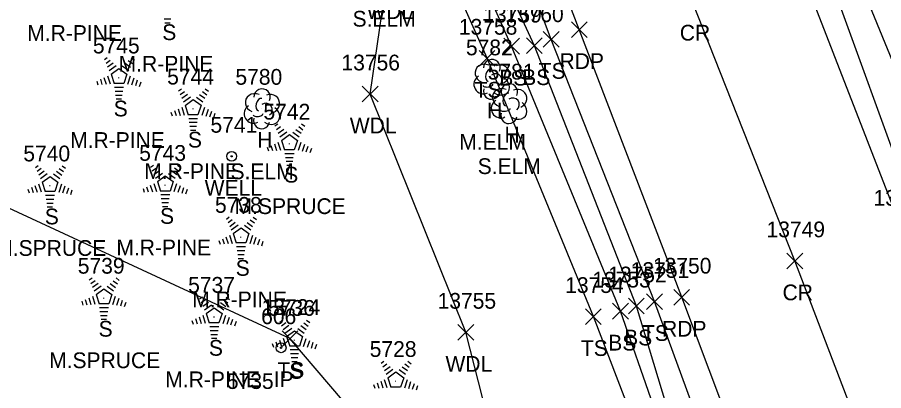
# Model space of a CAD drawing. Extents: x 1439173 to 1457902, y 641926 to 659889.
# Drawn here: x 1446646.3 to 1446756.5, y 652240.5 to 652287.9 of the extents above; entities that cross this region are included whole.
import ezdxf

# ---------------------------------------------------------------- set-up
doc = ezdxf.new("R2010")
doc.units = 0
for name, color, linetype in [('L_A', 7, 'Continuous'), ('L_C', 7, 'Continuous'), ('L_I', 7, 'Continuous'), ('L_TIC', 7, 'Continuous'), ('LAWA', 7, 'Continuous'), ('LELB', 7, 'Continuous'), ('LTC', 7, 'Continuous'), ('LTD', 7, 'Continuous'), ('M_A', 7, 'Continuous'), ('M_I', 7, 'Continuous'), ('MPIR', 7, 'Continuous'), ('P_A', 7, 'Continuous'), ('P_I', 7, 'Continuous'), ('P_TIC', 7, 'Continuous'), ('PET', 7, 'Continuous'), ('PRC', 7, 'Continuous'), ('U_A', 7, 'Continuous'), ('U_I', 7, 'Continuous'), ('UWW', 7, 'Continuous')]:
    doc.layers.add(name, color=color, linetype=linetype)

msp = doc.modelspace()

# ---------------------------------------------------------------- linework, layer by layer
at = {"layer": 'L_TIC'}
for points in [[(1446713.19, 652284.08), (1446715.19, 652286.08)], [(1446715.19, 652284.08), (1446713.19, 652286.08)], [(1446708.15, 652283.22), (1446710.15, 652285.22)], [(1446710.15, 652283.22), (1446708.15, 652285.22)], [(1446711.06, 652283.28), (1446713.06, 652285.28)], [(1446713.06, 652283.28), (1446711.06, 652285.28)], [(1446705.04, 652281.68), (1446707.04, 652283.68)], [(1446707.04, 652281.68), (1446705.04, 652283.68)], [(1446690.18, 652277.14), (1446692.18, 652279.14)], [(1446692.18, 652277.14), (1446690.18, 652279.14)], [(1446724.02, 652250.22), (1446726.02, 652252.22)], [(1446726.02, 652250.22), (1446724.02, 652252.22)], [(1446726.32, 652250.79), (1446728.32, 652252.79)], [(1446728.32, 652250.79), (1446726.32, 652252.79)], [(1446718.56, 652248.88), (1446720.56, 652250.88)], [(1446720.56, 652248.88), (1446718.56, 652250.88)], [(1446722, 652249.57), (1446724, 652251.57)], [(1446724, 652249.57), (1446722, 652251.57)], [(1446702.34, 652246.88), (1446704.34, 652248.88)], [(1446704.34, 652246.88), (1446702.34, 652248.88)], [(1446679.98, 652246.09), (1446681.98, 652248.09)], [(1446681.98, 652246.09), (1446679.98, 652248.09)]]:
    msp.add_lwpolyline(points, dxfattribs=at)
at = {"layer": 'LAWA'}
msp.add_lwpolyline([(1446798.99, 651956.03), (1446799.94, 651974.95), (1446784.66, 651988.25), (1446777.36, 652036.11), (1446755.42, 652094.26), (1446749.19, 652123.04), (1446708.76, 652128.85), (1446690.52, 652138.98), (1446668.36, 652149.77), (1446664.29, 652162.85), (1446686.68, 652186), (1446713.64, 652207.58), (1446703.34, 652247.88), (1446691.18, 652278.14), (1446693.28, 652292.67), (1446695.1, 652307.22), (1446694.55, 652317.1), (1446676.66, 652353.65), (1446658.81, 652413.41)], dxfattribs=at)
at = {"layer": 'LELB'}
for points in [[(1446811.77, 652138.39), (1446799.63, 652168), (1446780.9, 652218.6), (1446765.48, 652263.04), (1446751.69, 652296.71), (1446736.78, 652337.36), (1446723.74, 652371.55), (1446703.23, 652429.43), (1446689.3, 652465.13), (1446671.67, 652510.04), (1446646.72, 652575.35), (1446632.72, 652614.65), (1446627.06, 652632.45), (1446627.05, 652644.89), (1446619.73, 652677.72), (1446619.27, 652687.74), (1446617.09, 652692.01), (1446617.59, 652692.89), (1446611.76, 652696.69)], [(1446829.27, 651974.7), (1446827.66, 651986.58), (1446823.42, 652003.48), (1446805.03, 652051.26), (1446789.26, 652093.33), (1446764.58, 652155.78), (1446744.39, 652205.18), (1446727.32, 652251.79), (1446714.19, 652285.08), (1446699.79, 652323.48), (1446687.49, 652358.34), (1446665.37, 652415.94)], [(1446929.52, 651833.3), (1446911.61, 651878.44), (1446894.85, 651920.63), (1446875.55, 651968.6), (1446856.78, 652016.18), (1446837.36, 652065.29), (1446819.34, 652111.65), (1446810.43, 652136.73), (1446797.89, 652167.52), (1446778.6, 652217.7), (1446760.98, 652261.73), (1446748.56, 652295.91), (1446733.15, 652335.87), (1446720.26, 652370.62)], [(1446739.77, 652202.5), (1446725.02, 652251.22), (1446712.06, 652284.28), (1446696.65, 652317.64), (1446676.66, 652353.65)], [(1446739.25, 652198.56), (1446739.77, 652202.5), (1446723, 652250.57), (1446709.15, 652284.22), (1446694.55, 652317.1)], [(1446739.25, 652198.56), (1446719.56, 652249.88), (1446706.04, 652282.68), (1446695.1, 652307.22)], [(1446713.64, 652207.58), (1446701.07, 652223.59), (1446680.98, 652247.09), (1446636.45, 652267.73), (1446625.31, 652279.04), (1446618.05, 652298.92)]]:
    msp.add_lwpolyline(points, dxfattribs=at)
at = {"layer": 'LTC'}
for p, q in [((1446665.82, 652287.65), (1446664.99, 652287.65)), ((1446665.74, 652287.15), (1446665.07, 652287.15)), ((1446657.39, 652282.51), (1446657.74, 652282.77)), ((1446660.79, 652282.75), (1446661.21, 652282.45)), ((1446657.6, 652282.05), (1446658.13, 652282.43)), ((1446657.81, 652281.58), (1446658.51, 652282.09)), ((1446658.02, 652281.11), (1446658.9, 652281.75)), ((1446659.67, 652281.71), (1446660.48, 652281.12)), ((1446660.04, 652282.05), (1446660.72, 652281.56)), ((1446660.42, 652282.4), (1446660.96, 652282)), ((1446657.79, 652280.44), (1446658.12, 652279.42)), ((1446658.24, 652280.66), (1446659.25, 652281.39)), ((1446658.24, 652280.66), (1446658.63, 652279.47)), ((1446659.25, 652281.39), (1446660.25, 652280.67)), ((1446660.25, 652280.67), (1446659.86, 652279.47)), ((1446660.69, 652280.4), (1446660.35, 652279.36)), ((1446656.42, 652279.79), (1446656.57, 652279.32)), ((1446656.88, 652280.01), (1446657.09, 652279.35)), ((1446657.33, 652280.22), (1446657.6, 652279.39)), ((1446659.86, 652279.47), (1446658.63, 652279.47)), ((1446661.13, 652280.15), (1446660.84, 652279.26)), ((1446661.58, 652279.9), (1446661.34, 652279.17)), ((1446662.02, 652279.65), (1446661.83, 652279.07)), ((1446659.82, 652278.97), (1446658.68, 652278.97)), ((1446659.74, 652278.47), (1446658.75, 652278.47)), ((1446666.82, 652278.55), (1446667.18, 652278.81)), ((1446667.03, 652278.09), (1446667.56, 652278.47)), ((1446669.85, 652278.45), (1446670.4, 652278.05)), ((1446670.22, 652278.79), (1446670.64, 652278.49)), ((1446659.65, 652277.97), (1446658.82, 652277.97)), ((1446659.57, 652277.47), (1446658.89, 652277.47)), ((1446667.24, 652277.62), (1446667.95, 652278.13)), ((1446667.45, 652277.16), (1446668.33, 652277.79)), ((1446667.68, 652276.7), (1446668.69, 652277.44)), ((1446668.69, 652277.44), (1446669.68, 652276.71)), ((1446669.11, 652277.75), (1446669.92, 652277.16)), ((1446669.48, 652278.1), (1446670.16, 652277.6)), ((1446666.31, 652276.05), (1446666.52, 652275.4)), ((1446666.77, 652276.27), (1446667.04, 652275.43)), ((1446667.22, 652276.48), (1446667.55, 652275.46)), ((1446667.68, 652276.7), (1446668.06, 652275.51)), ((1446669.68, 652276.71), (1446669.29, 652275.51)), ((1446670.12, 652276.44), (1446669.78, 652275.4)), ((1446670.57, 652276.19), (1446670.28, 652275.3)), ((1446665.85, 652275.83), (1446666.01, 652275.36)), ((1446669.29, 652275.51), (1446668.06, 652275.51)), ((1446669.25, 652275.01), (1446668.11, 652275.01)), ((1446671.01, 652275.94), (1446670.77, 652275.21)), ((1446671.45, 652275.69), (1446671.27, 652275.11)), ((1446669.17, 652274.51), (1446668.18, 652274.51)), ((1446669.09, 652274.01), (1446668.26, 652274.01)), ((1446679.06, 652274.11), (1446679.42, 652274.36)), ((1446679.27, 652273.64), (1446679.8, 652274.03)), ((1446682.09, 652274), (1446682.64, 652273.6)), ((1446682.46, 652274.35), (1446682.88, 652274.04)), ((1446669, 652273.51), (1446668.33, 652273.51)), ((1446679.48, 652273.18), (1446680.19, 652273.69)), ((1446679.69, 652272.71), (1446680.57, 652273.35)), ((1446679.92, 652272.25), (1446680.93, 652272.99)), ((1446680.93, 652272.99), (1446681.93, 652272.26)), ((1446681.35, 652273.3), (1446682.16, 652272.71)), ((1446681.72, 652273.65), (1446682.4, 652273.16)), ((1446678.55, 652271.6), (1446678.76, 652270.95)), ((1446679.01, 652271.82), (1446679.28, 652270.98)), ((1446679.46, 652272.04), (1446679.79, 652271.02)), ((1446679.92, 652272.25), (1446680.3, 652271.06)), ((1446681.93, 652272.26), (1446681.53, 652271.06)), ((1446682.36, 652271.99), (1446682.02, 652270.95)), ((1446682.81, 652271.74), (1446682.52, 652270.86)), ((1446678.1, 652271.39), (1446678.25, 652270.92)), ((1446681.53, 652271.06), (1446680.3, 652271.06)), ((1446681.5, 652270.56), (1446680.35, 652270.56)), ((1446683.25, 652271.49), (1446683.01, 652270.76)), ((1446683.7, 652271.24), (1446683.51, 652270.67)), ((1446681.41, 652270.06), (1446680.42, 652270.06)), ((1446681.33, 652269.56), (1446680.5, 652269.56)), ((1446648.63, 652268.8), (1446648.99, 652269.06)), ((1446648.84, 652268.34), (1446649.37, 652268.72)), ((1446649.05, 652267.87), (1446649.75, 652268.38)), ((1446651.29, 652268.34), (1446651.97, 652267.85)), ((1446651.66, 652268.69), (1446652.21, 652268.29)), ((1446652.03, 652269.04), (1446652.45, 652268.74)), ((1446663.27, 652268.87), (1446663.63, 652269.12)), ((1446663.48, 652268.4), (1446664.01, 652268.79)), ((1446663.69, 652267.94), (1446664.4, 652268.45)), ((1446665.93, 652268.41), (1446666.61, 652267.92)), ((1446666.3, 652268.76), (1446666.85, 652268.36)), ((1446666.67, 652269.11), (1446667.09, 652268.8)), ((1446681.24, 652269.06), (1446680.57, 652269.06)), ((1446649.26, 652267.4), (1446650.14, 652268.04)), ((1446649.48, 652266.95), (1446650.5, 652267.68)), ((1446650.5, 652267.68), (1446651.49, 652266.96)), ((1446650.92, 652268), (1446651.73, 652267.41)), ((1446663.9, 652267.47), (1446664.78, 652268.11)), ((1446664.13, 652267.02), (1446665.14, 652267.75)), ((1446665.14, 652267.75), (1446666.14, 652267.02)), ((1446665.56, 652268.06), (1446666.37, 652267.47)), ((1446647.66, 652266.08), (1446647.82, 652265.61)), ((1446648.12, 652266.3), (1446648.33, 652265.65)), ((1446648.57, 652266.51), (1446648.85, 652265.68)), ((1446649.03, 652266.73), (1446649.36, 652265.71)), ((1446649.48, 652266.95), (1446649.87, 652265.76)), ((1446651.49, 652266.96), (1446651.1, 652265.76)), ((1446651.93, 652266.69), (1446651.59, 652265.65)), ((1446652.38, 652266.44), (1446652.09, 652265.55)), ((1446652.82, 652266.19), (1446652.58, 652265.46)), ((1446662.31, 652266.15), (1446662.46, 652265.68)), ((1446662.76, 652266.36), (1446662.97, 652265.71)), ((1446663.22, 652266.58), (1446663.49, 652265.74)), ((1446663.67, 652266.8), (1446664, 652265.78)), ((1446664.13, 652267.02), (1446664.51, 652265.82)), ((1446666.14, 652267.02), (1446665.75, 652265.82)), ((1446666.57, 652266.75), (1446666.24, 652265.71)), ((1446667.02, 652266.5), (1446666.73, 652265.62)), ((1446667.46, 652266.25), (1446667.23, 652265.52)), ((1446651.1, 652265.76), (1446649.87, 652265.76)), ((1446651.06, 652265.26), (1446649.92, 652265.26)), ((1446653.26, 652265.94), (1446653.08, 652265.36)), ((1446665.75, 652265.82), (1446664.51, 652265.82)), ((1446665.71, 652265.32), (1446664.56, 652265.32)), ((1446667.91, 652266), (1446667.72, 652265.43)), ((1446650.98, 652264.76), (1446649.99, 652264.76)), ((1446650.9, 652264.26), (1446650.06, 652264.26)), ((1446665.62, 652264.82), (1446664.63, 652264.82)), ((1446665.54, 652264.32), (1446664.71, 652264.32)), ((1446650.81, 652263.76), (1446650.14, 652263.76)), ((1446665.46, 652263.82), (1446664.78, 652263.82)), ((1446672.9, 652262.27), (1446673.26, 652262.53)), ((1446673.11, 652261.81), (1446673.64, 652262.19)), ((1446673.32, 652261.34), (1446674.03, 652261.85)), ((1446675.56, 652261.82), (1446676.24, 652261.32)), ((1446675.93, 652262.16), (1446676.48, 652261.77)), ((1446676.3, 652262.51), (1446676.72, 652262.21)), ((1446673.53, 652260.88), (1446674.41, 652261.51)), ((1446673.76, 652260.42), (1446674.77, 652261.16)), ((1446674.77, 652261.16), (1446675.77, 652260.43)), ((1446675.19, 652261.47), (1446676, 652260.88)), ((1446671.94, 652259.55), (1446672.09, 652259.08)), ((1446672.39, 652259.77), (1446672.6, 652259.12)), ((1446672.85, 652259.99), (1446673.12, 652259.15)), ((1446673.3, 652260.2), (1446673.63, 652259.18)), ((1446673.76, 652260.42), (1446674.14, 652259.23)), ((1446675.77, 652260.43), (1446675.37, 652259.23)), ((1446676.2, 652260.16), (1446675.87, 652259.12)), ((1446676.65, 652259.91), (1446676.36, 652259.02)), ((1446677.09, 652259.66), (1446676.86, 652258.93)), ((1446675.37, 652259.23), (1446674.14, 652259.23)), ((1446675.34, 652258.73), (1446674.19, 652258.73)), ((1446677.54, 652259.41), (1446677.35, 652258.83)), ((1446675.25, 652258.23), (1446674.26, 652258.23)), ((1446675.17, 652257.73), (1446674.34, 652257.73)), ((1446675.08, 652257.23), (1446674.41, 652257.23)), ((1446655.47, 652254.54), (1446655.83, 652254.8)), ((1446655.68, 652254.07), (1446656.21, 652254.46)), ((1446655.89, 652253.61), (1446656.6, 652254.12)), ((1446658.13, 652254.08), (1446658.81, 652253.59)), ((1446658.5, 652254.43), (1446659.05, 652254.03)), ((1446658.87, 652254.78), (1446659.29, 652254.47)), ((1446656.1, 652253.14), (1446656.98, 652253.78)), ((1446656.33, 652252.69), (1446657.34, 652253.42)), ((1446657.34, 652253.42), (1446658.34, 652252.7)), ((1446657.76, 652253.73), (1446658.57, 652253.14)), ((1446654.51, 652251.82), (1446654.66, 652251.35)), ((1446654.96, 652252.03), (1446655.17, 652251.38)), ((1446655.42, 652252.25), (1446655.69, 652251.41)), ((1446655.87, 652252.47), (1446656.2, 652251.45)), ((1446656.33, 652252.69), (1446656.71, 652251.49)), ((1446658.34, 652252.7), (1446657.95, 652251.49)), ((1446658.77, 652252.42), (1446658.44, 652251.38)), ((1446659.22, 652252.17), (1446658.93, 652251.29)), ((1446659.66, 652251.92), (1446659.43, 652251.19)), ((1446669.49, 652252.12), (1446669.85, 652252.38)), ((1446669.7, 652251.66), (1446670.23, 652252.04)), ((1446672.52, 652252.01), (1446673.07, 652251.61)), ((1446672.89, 652252.36), (1446673.31, 652252.06)), ((1446657.95, 652251.49), (1446656.71, 652251.49)), ((1446657.91, 652250.99), (1446656.76, 652250.99)), ((1446660.11, 652251.67), (1446659.92, 652251.1)), ((1446669.91, 652251.19), (1446670.62, 652251.7)), ((1446670.12, 652250.72), (1446671, 652251.36)), ((1446670.35, 652250.27), (1446671.36, 652251)), ((1446671.36, 652251), (1446672.36, 652250.28)), ((1446671.78, 652251.32), (1446672.59, 652250.73)), ((1446672.15, 652251.66), (1446672.83, 652251.17)), ((1446657.82, 652250.49), (1446656.83, 652250.49)), ((1446657.74, 652249.99), (1446656.91, 652249.99)), ((1446668.98, 652249.62), (1446669.19, 652248.96)), ((1446669.44, 652249.83), (1446669.71, 652249)), ((1446669.89, 652250.05), (1446670.22, 652249.03)), ((1446670.35, 652250.27), (1446670.73, 652249.08)), ((1446672.36, 652250.28), (1446671.96, 652249.08)), ((1446672.79, 652250.01), (1446672.45, 652248.97)), ((1446673.24, 652249.76), (1446672.95, 652248.87)), ((1446657.66, 652249.49), (1446656.98, 652249.49)), ((1446668.53, 652249.4), (1446668.68, 652248.93)), ((1446671.96, 652249.08), (1446670.73, 652249.08)), ((1446671.93, 652248.58), (1446670.78, 652248.58)), ((1446673.68, 652249.51), (1446673.44, 652248.78)), ((1446674.13, 652249.26), (1446673.94, 652248.68)), ((1446679.71, 652249.19), (1446680.06, 652249.45)), ((1446679.92, 652248.72), (1446680.45, 652249.11)), ((1446680.13, 652248.26), (1446680.83, 652248.77)), ((1446680.34, 652247.79), (1446681.21, 652248.43)), ((1446682.36, 652248.73), (1446683.04, 652248.24)), ((1446682.73, 652249.08), (1446683.28, 652248.68)), ((1446683.1, 652249.43), (1446683.52, 652249.12)), ((1446671.84, 652248.08), (1446670.85, 652248.08)), ((1446671.76, 652247.58), (1446670.93, 652247.58)), ((1446680.56, 652247.34), (1446681.57, 652248.07)), ((1446680.56, 652247.34), (1446680.95, 652246.14)), ((1446681.57, 652248.07), (1446682.57, 652247.35)), ((1446681.99, 652248.38), (1446682.8, 652247.79)), ((1446682.57, 652247.35), (1446682.18, 652246.14)), ((1446671.67, 652247.08), (1446671, 652247.08)), ((1446678.74, 652246.47), (1446678.89, 652246)), ((1446679.19, 652246.68), (1446679.41, 652246.03)), ((1446679.65, 652246.9), (1446679.92, 652246.07)), ((1446680.11, 652247.12), (1446680.44, 652246.1)), ((1446683.01, 652247.07), (1446682.67, 652246.04)), ((1446683.45, 652246.82), (1446683.16, 652245.94)), ((1446683.9, 652246.57), (1446683.66, 652245.84)), ((1446684.34, 652246.32), (1446684.15, 652245.75)), ((1446682.18, 652246.14), (1446680.95, 652246.14)), ((1446682.14, 652245.64), (1446680.99, 652245.64)), ((1446682.06, 652245.14), (1446681.07, 652245.14)), ((1446681.97, 652244.64), (1446681.14, 652244.64)), ((1446681.89, 652244.14), (1446681.21, 652244.14)), ((1446692.57, 652243.97), (1446692.93, 652244.22)), ((1446695.97, 652244.21), (1446696.39, 652243.9)), ((1446692.78, 652243.5), (1446693.31, 652243.88)), ((1446692.99, 652243.03), (1446693.7, 652243.55)), ((1446693.2, 652242.57), (1446694.08, 652243.21)), ((1446694.86, 652243.16), (1446695.67, 652242.57)), ((1446695.23, 652243.51), (1446695.91, 652243.02)), ((1446695.6, 652243.86), (1446696.15, 652243.46)), ((1446692.97, 652241.89), (1446693.3, 652240.87)), ((1446693.43, 652242.11), (1446694.44, 652242.85)), ((1446693.43, 652242.11), (1446693.81, 652240.92)), ((1446694.44, 652242.85), (1446695.44, 652242.12)), ((1446695.44, 652242.12), (1446695.04, 652240.92)), ((1446695.87, 652241.85), (1446695.54, 652240.81)), ((1446691.61, 652241.24), (1446691.76, 652240.78)), ((1446692.06, 652241.46), (1446692.27, 652240.81)), ((1446692.52, 652241.68), (1446692.79, 652240.84)), ((1446695.04, 652240.92), (1446693.81, 652240.92)), ((1446696.32, 652241.6), (1446696.03, 652240.72)), ((1446696.76, 652241.35), (1446696.53, 652240.62)), ((1446697.21, 652241.1), (1446697.02, 652240.53))]:
    msp.add_line(p, q, dxfattribs=at)
at = {"layer": 'LTD'}
for p, q in [((1446706.61, 652280.06), (1446706.61, 652280.06)), ((1446706.61, 652280.06), (1446706.61, 652280.06)), ((1446677.4, 652276.32), (1446677.4, 652276.32)), ((1446677.4, 652276.32), (1446677.4, 652276.32)), ((1446708.81, 652276.98), (1446708.81, 652276.98)), ((1446708.81, 652276.98), (1446708.81, 652276.98))]:
    msp.add_line(p, q, dxfattribs=at)
for centre in [(1446706.65, 652281.49), (1446708.86, 652278.41), (1446677.44, 652277.75)]:
    msp.add_arc(centre, 1.05, 335.5272, 180.9563, dxfattribs=at)
for centre, major_axis, ratio, start_param, end_param in [((1446705.81, 652280.72), (1.21, -0.51), 0.895232, 1.570796, 4.712389), ((1446707.65, 652280.64), (-1.14, -0.48), 0.949671, 1.570796, 4.712389), ((1446705.52, 652279.35), (0.58, -1.04), 0.959034, 3.141593, 6.283185), ((1446706.4, 652280.52), (-0.208, -0.792), 0.645439, 3.141593, 6.283185), ((1446707.11, 652279.89), (-0.5, 0.667), 0.989748, 3.141593, 6.283185), ((1446706.15, 652279.31), (-0.625, -0.083), 0.423636, 0, 3.141593), ((1446707.61, 652279.22), (-1.09, 0.79), 0.841452, 1.570796, 4.712389), ((1446676.6, 652276.99), (1.21, -0.51), 0.895232, 1.570796, 4.712389), ((1446678.44, 652276.9), (-1.14, -0.48), 0.949671, 1.570796, 4.712389), ((1446706.61, 652278.56), (0.26, 1.06), 0.942809, 1.570796, 4.712389), ((1446708.02, 652277.64), (1.21, -0.51), 0.895232, 1.570796, 4.712389), ((1446708.61, 652277.44), (-0.208, -0.792), 0.645439, 3.141593, 6.283185), ((1446709.86, 652277.56), (-1.14, -0.48), 0.949671, 1.570796, 4.712389), ((1446677.19, 652276.78), (-0.208, -0.792), 0.645439, 3.141593, 6.283185), ((1446677.9, 652276.15), (-0.5, 0.667), 0.989748, 3.141593, 6.283185), ((1446707.73, 652276.27), (0.58, -1.04), 0.959034, 3.141593, 6.283185), ((1446709.31, 652276.81), (-0.5, 0.667), 0.989748, 3.141593, 6.283185), ((1446709.82, 652276.14), (-1.09, 0.79), 0.841452, 1.570796, 4.712389), ((1446676.31, 652275.61), (0.58, -1.04), 0.959034, 3.141593, 6.283185), ((1446678.4, 652275.49), (-1.09, 0.79), 0.841452, 1.570796, 4.712389), ((1446708.36, 652276.23), (-0.625, -0.083), 0.423636, 0, 3.141593), ((1446677.4, 652274.82), (0.26, 1.06), 0.942809, 1.570796, 4.712389), ((1446676.94, 652275.57), (-0.625, -0.083), 0.423636, 0, 3.141593), ((1446708.82, 652275.48), (0.26, 1.06), 0.942809, 1.570796, 4.712389)]:
    msp.add_ellipse(centre, major_axis=major_axis, ratio=ratio, start_param=start_param, end_param=end_param, dxfattribs=at)
at = {"layer": 'MPIR'}
for radius in [0.625, 0.0833]:
    msp.add_circle((1446679.86, 652245.92), radius, dxfattribs=at)
at = {"layer": 'P_TIC'}
for points in [[(1446716.76, 652285.32), (1446718.76, 652287.32)], [(1446718.76, 652285.32), (1446716.76, 652287.32)], [(1446744.16, 652255.95), (1446746.16, 652257.95)], [(1446746.16, 652255.95), (1446744.16, 652257.95)], [(1446729.79, 652251.34), (1446731.79, 652253.34)], [(1446731.79, 652251.34), (1446729.79, 652253.34)]]:
    msp.add_lwpolyline(points, dxfattribs=at)
at = {"layer": 'PET'}
for points in [[(1446898.65, 651823.17), (1446881.55, 651866.84), (1446865.25, 651906.88), (1446845.52, 651957.53), (1446831.34, 651993.28), (1446826.61, 652005.05), (1446808.35, 652052.54), (1446791.75, 652094.51), (1446767.68, 652156.68), (1446748.05, 652206.53), (1446730.79, 652252.34), (1446717.76, 652286.32), (1446702.98, 652324.8), (1446689.85, 652359.18), (1446668.81, 652417.26)], [(1446926.7, 651832.14), (1446908.72, 651877.41), (1446891.92, 651919.61), (1446873.35, 651967.83), (1446854.42, 652015.15), (1446835.87, 652064.27), (1446817.62, 652109.37), (1446806.97, 652137.8), (1446795.02, 652167.27), (1446775.9, 652216.04), (1446758.75, 652260.96), (1446745.68, 652294.69), (1446731.04, 652335.01), (1446718.01, 652370.03)]]:
    msp.add_lwpolyline(points, dxfattribs=at)
at = {"layer": 'PRC'}
msp.add_lwpolyline([(1446913.06, 651827.32), (1446894.74, 651872.48), (1446878.39, 651913.94), (1446859.89, 651962.27), (1446841.15, 652009.22), (1446822.02, 652058.38), (1446805.49, 652100.5), (1446781.65, 652161.41), (1446762.52, 652211.5), (1446745.16, 652256.95), (1446732.1, 652289.93), (1446717.1, 652330.41), (1446704.53, 652363.99), (1446682.8, 652422.11)], dxfattribs=at)
at = {"layer": 'UWW'}
for radius in [0.625, 0.0833]:
    msp.add_circle((1446673.57, 652270.23), radius, dxfattribs=at)

# ---------------------------------------------------------------- texts
at = {"layer": 'L_A'}
for s, p in [('WDL', (1446690.69, 652287.67)), ('S', (1446664.75, 652284.99)), ('TS', (1446712.6, 652280.08)), ('BS', (1446707.59, 652279.22)), ('BS', (1446710.5, 652279.28)), ('TS', (1446704.45, 652277.68)), ('S', (1446658.58, 652275.3)), ('H', (1446706.04, 652275.06)), ('WDL', (1446688.59, 652273.14)), ('H', (1446708.25, 652271.98)), ('S', (1446668.01, 652271.35)), ('H', (1446676.83, 652271.32)), ('S', (1446680.25, 652266.9)), ('S', (1446649.82, 652261.59)), ('S', (1446664.47, 652261.66)), ('S', (1446674.09, 652255.06)), ('S', (1446656.66, 652247.33)), ('TS', (1446725.73, 652246.79)), ('BS', (1446721.44, 652245.57)), ('BS', (1446723.46, 652246.22)), ('S', (1446670.68, 652244.91)), ('TS', (1446717.97, 652244.88)), ('TS', (1446679.39, 652242.09)), ('WDL', (1446700.75, 652242.88)), ('S', (1446680.9, 652241.98))]:
    msp.add_text(s, height=2, dxfattribs=at).set_placement(p)
at = {"layer": 'L_C'}
for s, p in [('S.ELM', (1446688.94, 652286.7)), ('M.R-PINE', (1446647.59, 652284.89)), ('M.R-PINE', (1446659.21, 652280.99)), ('M.R-PINE', (1446653.04, 652271.3)), ('M.ELM', (1446702.51, 652271.06)), ('M.R-PINE', (1446662.47, 652267.35)), ('S.ELM', (1446673.43, 652267.32)), ('S.ELM', (1446704.85, 652267.98)), ('M.SPRUCE', (1446673.95, 652262.9)), ('M.SPRUCE', (1446643.52, 652257.59)), ('M.R-PINE', (1446658.92, 652257.66)), ('M.R-PINE', (1446668.55, 652251.06)), ('M.SPRUCE', (1446650.37, 652243.33)), ('M.R-PINE', (1446665.14, 652240.91))]:
    msp.add_text(s, height=2, dxfattribs=at).set_placement(p)
at = {"layer": 'L_I'}
for s, p in [('13759', (1446705.55, 652287.22)), ('13760', (1446708.34, 652287.28)), ('13758', (1446702.45, 652285.68)), ('5745', (1446655.93, 652283.3)), ('5782', (1446703.35, 652283.06)), ('13756', (1446687.53, 652281.14)), ('5781', (1446706.12, 652279.98)), ('5744', (1446665.37, 652279.35)), ('5780', (1446674.05, 652279.32)), ('5742', (1446677.61, 652274.9)), ('5740', (1446647.09, 652269.59)), ('5743', (1446661.82, 652269.66)), ('5738', (1446671.45, 652263.06)), ('5739', (1446654.01, 652255.33)), ('13752', (1446721.43, 652254.22)), ('13751', (1446724.3, 652254.79)), ('13753', (1446719.41, 652253.57)), ('5737', (1446668.04, 652252.91)), ('13754', (1446715.97, 652252.88)), ('13755', (1446699.75, 652250.88)), ('13724', (1446677.39, 652250.09)), ('5736', (1446678.2, 652249.98)), ('5728', (1446691.12, 652244.76)), ('5735', (1446672.96, 652240.69))]:
    msp.add_text(s, height=2, dxfattribs=at).set_placement(p)
at = {"layer": 'LTC'}
for p in [(1446659.14, 652280.41), (1446668.57, 652276.45), (1446680.81, 652272), (1446650.38, 652266.7), (1446665.02, 652266.76), (1446674.65, 652260.17), (1446657.22, 652252.43), (1446671.24, 652250.02), (1446681.45, 652247.08), (1446694.32, 652241.86)]:
    msp.add_text('.', height=1.04, rotation=270, dxfattribs=at).set_placement(p)
at = {"layer": 'M_A'}
msp.add_text('IP', height=2, dxfattribs=at).set_placement((1446678.91, 652240.92))
at = {"layer": 'M_I'}
msp.add_text('606', height=2, dxfattribs=at).set_placement((1446677.32, 652248.92))
at = {"layer": 'P_A'}
for s, p in [('CR', (1446730.54, 652284.93)), ('RDP', (1446715.25, 652281.32)), ('CR', (1446743.6, 652251.95)), ('RDP', (1446728.28, 652247.34))]:
    msp.add_text(s, height=2, dxfattribs=at).set_placement(p)
at = {"layer": 'P_I'}
for s, p in [('13748', (1446755.16, 652263.96)), ('13749', (1446741.56, 652259.95)), ('13750', (1446727.12, 652255.34))]:
    msp.add_text(s, height=2, dxfattribs=at).set_placement(p)
at = {"layer": 'U_A'}
msp.add_text('WELL', height=2, dxfattribs=at).set_placement((1446670.14, 652265.23))
at = {"layer": 'U_I'}
msp.add_text('5741', height=2, dxfattribs=at).set_placement((1446670.88, 652273.23))

doc.saveas('drawing.dxf')
